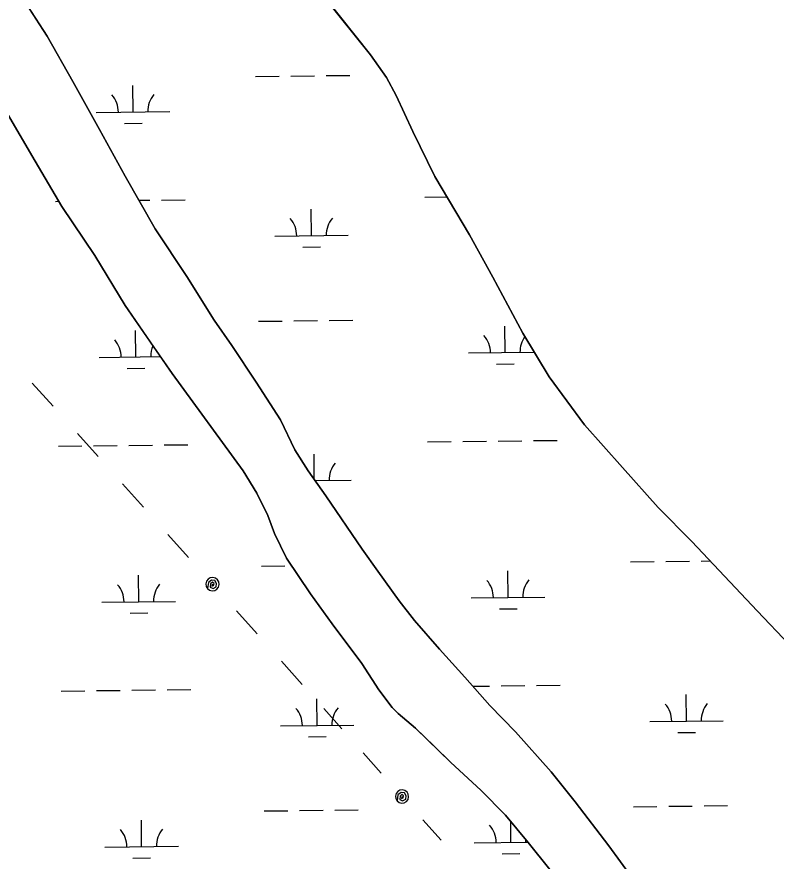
# Model space of a CAD drawing. Extents: x 3684037 to 3722149, y 433263 to 459021.
# Drawn here: x 3691058 to 3692090, y 452281 to 453428 of the extents above; entities that cross this region are included whole.
import ezdxf

# ---------------------------------------------------------------- set-up
doc = ezdxf.new("R2010")
doc.units = 0
for name, color, linetype in [('V-TOPO-SHOR', 7, 'Continuous'), ('V-UTIL-LINE', 7, 'Continuous'), ('V-WETL-SWMP', 7, 'Continuous')]:
    doc.layers.add(name, color=color, linetype=linetype)

msp = doc.modelspace()

# ---------------------------------------------------------------- linework, layer by layer
at = {"layer": 'V-TOPO-SHOR'}
for points in [[(3691596.5, 453272), (3691573.9, 453320.6), (3691560.6, 453345.3), (3691539.2, 453375.9), (3691476.2, 453454.8), (3691432.4, 453521), (3691393.3, 453601.2), (3691372.6, 453643.4)], [(3691060.9, 453461.1), (3691099.8, 453401.4), (3691134.4, 453339.7), (3691170.7, 453274.4), (3691205.4, 453211.1), (3691246.6, 453139.6), (3691289.2, 453074.7), (3691326.4, 453015.3), (3691350.7, 452981.2), (3691383.6, 452931.1)], [(3690937.1, 453456.7), (3690966.4, 453414.4), (3691004.3, 453354.4), (3691045.5, 453296), (3691083.1, 453231.7), (3691119.7, 453169.8), (3691164.2, 453103.5), (3691205.5, 453035.3), (3691244.7, 452978.6), (3691269.3, 452943.2), (3691365.9, 452810.8)], [(3692108.3, 452574.3), (3692064.7, 452620.5), (3692013.1, 452675.6), (3691975.6, 452715), (3691930.1, 452761.2), (3691881.4, 452815.3), (3691829.7, 452873.4), (3691781.9, 452938.6), (3691746.1, 452997.9), (3691705.1, 453074.1), (3691673.4, 453131.5), (3691626.3, 453210.6), (3691596.5, 453272)], [(3691383.6, 452931.1), (3691416.5, 452880.1), (3691436.4, 452839.4), (3691454.4, 452811), (3691478.3, 452776.8), (3691527.9, 452704.4), (3691548.8, 452674.3), (3691578, 452634.3), (3691598.9, 452607.7), (3691632.8, 452568.4), (3691667.3, 452530.3), (3691701.2, 452492.2), (3691736.2, 452456.4), (3691784.4, 452402.1), (3691817.2, 452361), (3691863.1, 452301.4), (3691894.7, 452258), (3691940.5, 452204.8), (3691992.8, 452148.8), (3692073.1, 452064.5), (3692147.9, 451983.7)], [(3691365.9, 452810.8), (3691384.7, 452780.3), (3691399.3, 452750.3), (3691408.6, 452725.5), (3691425.1, 452692), (3691457.7, 452643.9), (3691486.8, 452602.9), (3691527.2, 452549), (3691550.2, 452513.2), (3691568.3, 452489.2), (3691576.7, 452481), (3691600.1, 452461.2), (3691625.4, 452436.7), (3691648.2, 452414.5), (3691689, 452377.2), (3691722.6, 452342.8), (3691753.4, 452305.9), (3691782.9, 452269)]]:
    msp.add_lwpolyline(points, dxfattribs=at)
at = {"layer": 'V-UTIL-LINE'}
for points in [[(3691107.6, 452898.6), (3691079.4, 452930.1)], [(3691169, 452830.1), (3691140.8, 452861.5)], [(3691230.5, 452761.5), (3691202.2, 452793)], [(3691291.9, 452693), (3691263.7, 452724.4)], [(3691324.3, 452656.8), (3691323.6, 452654), (3691325.8, 452654.9), (3691326.4, 452657.6), (3691324.2, 452659.5), (3691321.5, 452657.4), (3691321.2, 452652.7), (3691325.1, 452651), (3691329.4, 452653.2), (3691329.9, 452657.7), (3691327.7, 452661.6), (3691323, 452662.3), (3691318.7, 452658.9), (3691317.6, 452650.8), (3691320.4, 452648.7), (3691323.8, 452647.8), (3691327.3, 452648.3), (3691330.3, 452650.1), (3691332.4, 452652.9), (3691333.3, 452656.3), (3691332.8, 452659.8), (3691331, 452662.8), (3691328.2, 452664.9), (3691324.8, 452665.8), (3691321.3, 452665.3), (3691318.3, 452663.5), (3691316.2, 452660.7), (3691315.3, 452657.3), (3691315.8, 452653.8), (3691317.6, 452650.8)], [(3691384.9, 452589.2), (3691356.7, 452620.7)], [(3691446.3, 452520.6), (3691418.1, 452552.1)], [(3691500, 452460.4), (3691475.4, 452488.1)], [(3691553.7, 452400.2), (3691529, 452427.9)], [(3691581.9, 452368.4), (3691581.3, 452365.6), (3691583.4, 452366.5), (3691584, 452369.2), (3691581.8, 452371.1), (3691579.2, 452369), (3691578.8, 452364.3), (3691582.7, 452362.6), (3691587.1, 452364.8), (3691587.6, 452369.3), (3691585.4, 452373.2), (3691580.6, 452374), (3691576.3, 452370.5), (3691575.2, 452362.5), (3691578, 452360.3), (3691581.4, 452359.5), (3691584.9, 452359.9), (3691587.9, 452361.7), (3691590.1, 452364.5), (3691590.9, 452367.9), (3691590.4, 452371.4), (3691588.7, 452374.4), (3691585.9, 452376.5), (3691582.5, 452377.4), (3691579, 452376.9), (3691576, 452375.2), (3691573.8, 452372.4), (3691573, 452369), (3691573.4, 452365.5), (3691575.2, 452362.5)], [(3691634.9, 452309), (3691610.2, 452336.7)]]:
    msp.add_lwpolyline(points, dxfattribs=at)
at = {"layer": 'V-WETL-SWMP'}
for p, q in [((3691099.8, 453401.4), (3691060.9, 453461.1)), ((3691476.2, 453454.8), (3691539.2, 453375.9)), ((3691134.4, 453339.7), (3691099.8, 453401.4)), ((3691539.2, 453375.9), (3691560.6, 453345.3)), ((3691382.9, 453346.6), (3691414.9, 453347)), ((3691430.9, 453347.2), (3691462.9, 453347.6)), ((3691478.9, 453347.7), (3691510.9, 453348.1)), ((3691560.6, 453345.3), (3691573.9, 453320.6)), ((3691170.7, 453274.4), (3691134.4, 453339.7)), ((3691216.4, 453298.3), (3691216, 453334.2)), ((3691573.9, 453320.6), (3691596.5, 453272)), ((3691166.4, 453297.7), (3691266.4, 453298.8)), ((3691083.1, 453231.7), (3691045.5, 453296)), ((3691204.6, 453282.7), (3691228.6, 453283)), ((3691205.4, 453211.1), (3691170.7, 453274.4)), ((3691596.5, 453272), (3691626.3, 453210.6)), ((3691119.7, 453169.8), (3691083.1, 453231.7)), ((3691246.6, 453139.6), (3691205.4, 453211.1)), ((3691626.3, 453210.6), (3691673.4, 453131.5)), ((3691111, 453176.9), (3691115.4, 453177)), ((3691224.3, 453178.3), (3691239, 453178.4)), ((3691255, 453178.6), (3691287, 453179)), ((3691612.8, 453182.8), (3691642.7, 453183.1)), ((3691164.2, 453103.5), (3691119.7, 453169.8)), ((3691458.9, 453130.2), (3691458.4, 453166.2)), ((3691289.2, 453074.7), (3691246.6, 453139.6)), ((3691408.9, 453129.7), (3691508.8, 453130.8)), ((3691673.4, 453131.5), (3691705.1, 453074.1)), ((3691447, 453114.7), (3691471, 453115)), ((3691205.5, 453035.3), (3691164.2, 453103.5)), ((3691326.4, 453015.3), (3691289.2, 453074.7)), ((3691705.1, 453074.1), (3691746.1, 452997.9)), ((3691269.3, 452943.2), (3691205.5, 453035.3)), ((3691350.7, 452981.2), (3691326.4, 453015.3)), ((3691386.8, 453014), (3691418.8, 453014.3)), ((3691434.8, 453014.5), (3691466.8, 453014.9)), ((3691482.8, 453015.1), (3691514.8, 453015.5)), ((3691220.3, 452965.6), (3691219.8, 453001.6)), ((3691722.2, 452971.4), (3691721.7, 453007.4)), ((3691746.1, 452997.9), (3691781.9, 452938.6)), ((3691383.6, 452931.1), (3691350.7, 452981.2)), ((3691170.3, 452965), (3691253.5, 452966)), ((3691672.2, 452970.9), (3691761.8, 452971.9)), ((3691710.3, 452955.9), (3691734.3, 452956.1)), ((3691208.4, 452950), (3691232.4, 452950.3)), ((3691365.9, 452810.8), (3691269.3, 452943.2)), ((3691416.5, 452880.1), (3691383.6, 452931.1)), ((3691781.9, 452938.6), (3691829.7, 452873.4)), ((3691436.4, 452839.4), (3691416.5, 452880.1)), ((3691829.7, 452873.4), (3691881.4, 452815.3)), ((3691664.7, 452850.7), (3691696.7, 452851.1)), ((3691712.7, 452851.2), (3691744.7, 452851.6)), ((3691760.7, 452851.8), (3691792.7, 452852.2)), ((3691114.8, 452844.3), (3691146.8, 452844.7)), ((3691162.8, 452844.9), (3691194.8, 452845.2)), ((3691210.8, 452845.4), (3691242.8, 452845.8)), ((3691258.8, 452846), (3691290.8, 452846.3)), ((3691454.4, 452811), (3691436.4, 452839.4)), ((3691616.7, 452850.1), (3691648.7, 452850.5)), ((3691462.7, 452799), (3691462.3, 452833.6)), ((3691384.7, 452780.3), (3691365.9, 452810.8)), ((3691478.3, 452776.8), (3691454.4, 452811)), ((3691881.4, 452815.3), (3691930, 452761.2)), ((3691463.7, 452797.6), (3691512.7, 452798.2)), ((3691474.4, 452782.3), (3691474.9, 452782.3)), ((3691399.3, 452750.3), (3691384.7, 452780.3)), ((3691527.9, 452704.4), (3691478.3, 452776.8)), ((3691930, 452761.2), (3691975.6, 452715)), ((3691408.6, 452725.5), (3691399.3, 452750.3)), ((3691425.1, 452692), (3691408.6, 452725.5)), ((3691975.6, 452715), (3692013.1, 452675.6)), ((3691548.8, 452674.3), (3691527.9, 452704.4)), ((3691457.7, 452643.9), (3691425.1, 452692)), ((3691390.7, 452681.3), (3691422.6, 452681.7)), ((3691892.5, 452687.2), (3691924.5, 452687.5)), ((3691940.5, 452687.7), (3691972.5, 452688.1)), ((3691988.5, 452688.3), (3692000.9, 452688.4)), ((3691224.1, 452632.9), (3691223.7, 452668.9)), ((3691578, 452634.3), (3691548.8, 452674.3)), ((3691726, 452638.8), (3691725.6, 452674.8)), ((3692013.1, 452675.6), (3692064.7, 452620.5)), ((3691174.1, 452632.4), (3691274.1, 452633.5)), ((3691486.8, 452602.9), (3691457.7, 452643.9)), ((3691598.9, 452607.7), (3691578, 452634.3)), ((3691676, 452638.2), (3691776, 452639.4)), ((3691714.2, 452623.2), (3691738.2, 452623.5)), ((3691212.3, 452617.4), (3691236.3, 452617.7)), ((3692064.7, 452620.5), (3692108.3, 452574.3)), ((3691527.2, 452549), (3691486.8, 452602.9)), ((3691632.8, 452568.4), (3691598.9, 452607.7)), ((3691667.3, 452530.3), (3691632.8, 452568.4)), ((3691550.2, 452513.2), (3691527.2, 452549)), ((3691701.2, 452492.2), (3691667.3, 452530.3)), ((3691678.1, 452518.1), (3691700.6, 452518.4)), ((3691716.6, 452518.6), (3691748.6, 452519)), ((3691764.6, 452519.2), (3691796.6, 452519.5)), ((3691118.7, 452511.6), (3691150.7, 452512)), ((3691166.7, 452512.2), (3691198.7, 452512.6)), ((3691214.7, 452512.8), (3691246.7, 452513.1)), ((3691262.7, 452513.3), (3691294.7, 452513.7)), ((3691568.3, 452489.2), (3691550.2, 452513.2)), ((3691968.5, 452470.8), (3691968, 452506.8)), ((3691466.6, 452464.9), (3691466.2, 452500.9)), ((3691576.7, 452481), (3691568.3, 452489.2)), ((3691736.2, 452456.4), (3691701.2, 452492.2)), ((3691600.1, 452461.2), (3691576.7, 452481)), ((3691416.6, 452464.4), (3691516.6, 452465.5)), ((3691648.2, 452414.5), (3691600.1, 452461.2)), ((3691918.5, 452470.2), (3692018.5, 452471.4)), ((3691454.8, 452449.4), (3691478.8, 452449.7)), ((3691784.4, 452402.1), (3691736.2, 452456.4)), ((3691956.6, 452455.2), (3691980.6, 452455.5)), ((3691689, 452377.2), (3691648.2, 452414.5)), ((3691817.2, 452361), (3691784.4, 452402.1)), ((3691722.6, 452342.8), (3691689, 452377.2)), ((3691863.1, 452301.4), (3691817.2, 452361)), ((3691394.5, 452348.7), (3691426.5, 452349)), ((3691442.5, 452349.2), (3691474.5, 452349.6)), ((3691490.5, 452349.8), (3691522.5, 452350.2)), ((3691896.4, 452354.5), (3691928.4, 452354.9)), ((3691944.4, 452355.1), (3691976.4, 452355.4)), ((3691992.4, 452355.6), (3692024.4, 452356)), ((3691228, 452300.3), (3691227.6, 452336.3)), ((3691753.4, 452305.9), (3691722.6, 452342.8)), ((3691729.9, 452306.1), (3691729.6, 452334.5)), ((3691178, 452299.7), (3691278, 452300.9)), ((3691679.9, 452305.6), (3691753, 452306.4)), ((3691782.9, 452269), (3691753.4, 452305.9)), ((3691894.7, 452258), (3691863.1, 452301.4)), ((3691718.1, 452290.6), (3691742.1, 452290.8)), ((3691216.2, 452284.7), (3691240.2, 452285))]:
    msp.add_line(p, q, dxfattribs=at)
for centre, start, end in [((3691161.2, 453298.1), 359.8949, 41.4385), ((3691271.6, 453299.4), 139.8949, 181.4385), ((3691403.6, 453130.1), 359.8949, 41.4385), ((3691514.1, 453131.4), 139.8949, 181.4385), ((3691165, 452965.4), 359.8949, 41.4385), ((3691666.9, 452971.3), 359.8949, 41.4385), ((3691777.4, 452972.6), 143.9549, 181.4385), ((3691275.5, 452966.7), 156.3885, 181.4385), ((3691518, 452798.7), 139.8949, 181.4385), ((3691168.9, 452632.8), 359.8949, 41.4385), ((3691279.4, 452634.1), 139.8949, 181.4385), ((3691670.8, 452638.6), 359.8949, 41.4385), ((3691781.3, 452639.9), 139.8949, 181.4385), ((3691411.3, 452464.8), 359.8949, 41.4385), ((3691521.8, 452466.1), 139.8949, 181.4385), ((3691913.2, 452470.6), 359.8949, 41.4385), ((3692023.7, 452471.9), 139.8949, 181.4385), ((3691172.8, 452300.1), 359.8949, 41.4385), ((3691283.2, 452301.4), 139.8949, 181.4385), ((3691674.6, 452306), 359.8949, 41.4385), ((3691785.1, 452307.3), 175.5347, 181.4385)]:
    msp.add_arc(centre, 35.2, start, end, dxfattribs=at)

doc.saveas('drawing.dxf')
